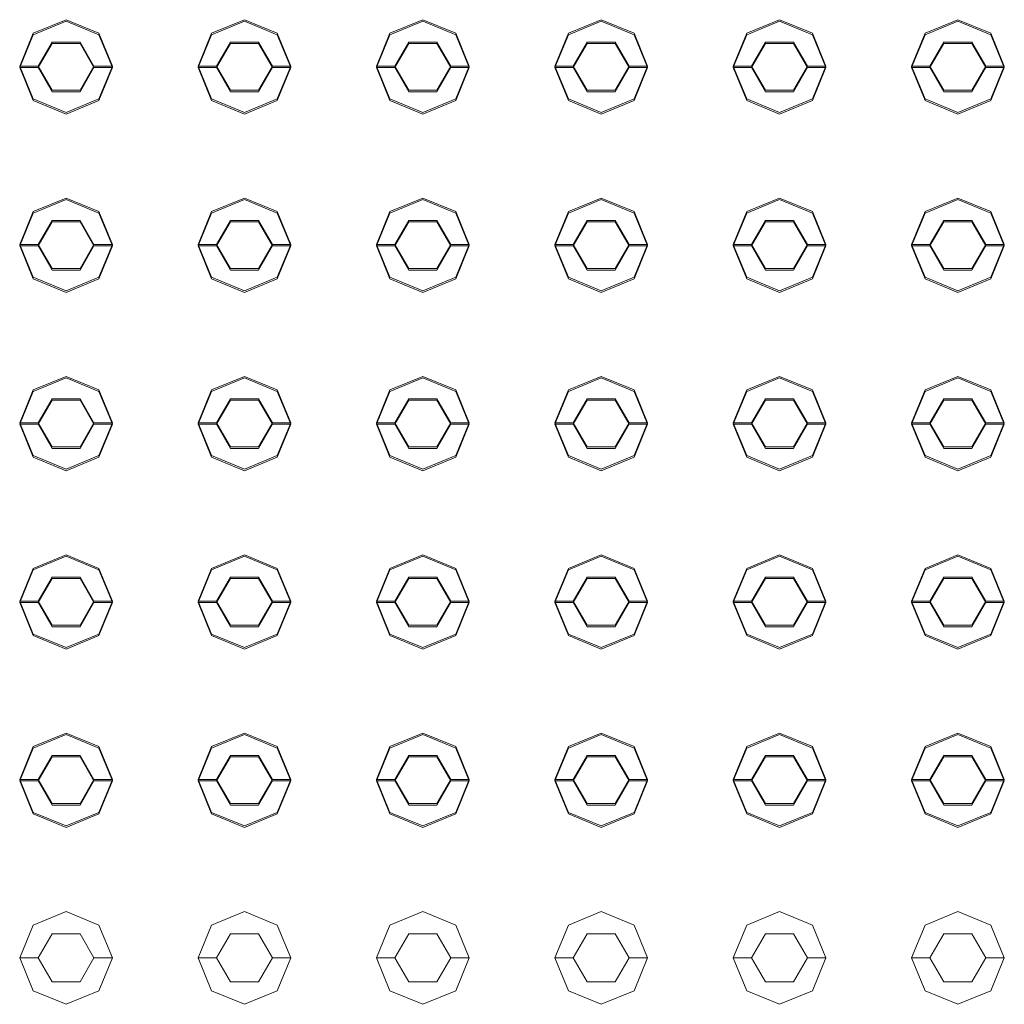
# Model space of a CAD drawing. Header units: millimetres. Extents: x 321 to 585, y -277 to 9.
# Tile 738 of 1056: x 354.657 to 355.187, y -32.109 to -31.579. Entities that reach past the tile are written whole.
import ezdxf

# ---------------------------------------------------------------- set-up
doc = ezdxf.new("R2010")
doc.units = ezdxf.units.MM
doc.header["$MEASUREMENT"] = 0
doc.layers.add('IFC-Elemento construtivo genérico-Contorno', color=253, linetype='Continuous', lineweight=5)

msp = doc.modelspace()

# ---------------------------------------------------------------- linework, layer by layer
at = {"layer": 'IFC-Elemento construtivo genérico-Contorno', "lineweight": 5}
for p, q in [((354.66393, -31.58679), (354.68161, -31.57947)), ((354.66393, -31.58756), (354.68161, -31.58024)), ((354.68161, -31.57947), (354.69929, -31.58679)), ((354.68161, -31.58024), (354.69929, -31.58756)), ((354.75994, -31.58679), (354.77761, -31.57947)), ((354.75994, -31.58756), (354.77761, -31.58024)), ((354.77761, -31.57947), (354.79529, -31.58679)), ((354.77761, -31.58024), (354.79529, -31.58756)), ((354.85593, -31.58679), (354.87361, -31.57947)), ((354.85593, -31.58756), (354.87361, -31.58024)), ((354.87361, -31.57947), (354.89129, -31.58679)), ((354.87361, -31.58024), (354.89129, -31.58756)), ((354.95194, -31.58679), (354.96961, -31.57947)), ((354.95194, -31.58756), (354.96961, -31.58024)), ((354.96961, -31.57947), (354.98729, -31.58679)), ((354.96961, -31.58024), (354.98729, -31.58756)), ((355.04794, -31.58679), (355.06561, -31.57947)), ((355.04794, -31.58756), (355.06561, -31.58024)), ((355.06561, -31.57947), (355.08329, -31.58679)), ((355.06561, -31.58024), (355.08329, -31.58756)), ((355.14393, -31.58679), (355.16161, -31.57947)), ((355.14393, -31.58756), (355.16161, -31.58024)), ((355.16161, -31.57947), (355.17929, -31.58679)), ((355.16161, -31.58024), (355.17929, -31.58756)), ((354.65661, -31.60447), (354.66393, -31.58679)), ((354.65661, -31.60524), (354.66393, -31.58756)), ((354.69929, -31.58679), (354.70661, -31.60447)), ((354.69929, -31.58756), (354.70661, -31.60524)), ((354.75261, -31.60447), (354.75994, -31.58679)), ((354.75261, -31.60524), (354.75994, -31.58756)), ((354.79529, -31.58679), (354.80261, -31.60447)), ((354.79529, -31.58756), (354.80261, -31.60524)), ((354.84861, -31.60447), (354.85593, -31.58679)), ((354.84861, -31.60524), (354.85593, -31.58756)), ((354.89129, -31.58679), (354.89861, -31.60447)), ((354.89129, -31.58756), (354.89861, -31.60524)), ((354.94461, -31.60447), (354.95194, -31.58679)), ((354.94461, -31.60524), (354.95194, -31.58756)), ((354.98729, -31.58679), (354.99461, -31.60447)), ((354.98729, -31.58756), (354.99461, -31.60524)), ((355.04061, -31.60447), (355.04794, -31.58679)), ((355.04061, -31.60524), (355.04794, -31.58756)), ((355.08329, -31.58679), (355.09061, -31.60447)), ((355.08329, -31.58756), (355.09061, -31.60524)), ((355.13661, -31.60447), (355.14393, -31.58679)), ((355.13661, -31.60524), (355.14393, -31.58756)), ((355.17929, -31.58679), (355.18661, -31.60447)), ((355.17929, -31.58756), (355.18661, -31.60524)), ((354.66661, -31.60447), (354.67411, -31.59148)), ((354.66661, -31.60524), (354.67411, -31.59225)), ((354.67411, -31.59148), (354.68911, -31.59148)), ((354.67411, -31.59225), (354.68911, -31.59225)), ((354.68911, -31.59148), (354.69661, -31.60447)), ((354.68911, -31.59225), (354.69661, -31.60524)), ((354.76261, -31.60447), (354.77011, -31.59148)), ((354.76261, -31.60524), (354.77011, -31.59225)), ((354.77011, -31.59148), (354.78511, -31.59148)), ((354.77011, -31.59225), (354.78511, -31.59225)), ((354.78511, -31.59148), (354.79261, -31.60447)), ((354.78511, -31.59225), (354.79261, -31.60524)), ((354.85861, -31.60447), (354.86611, -31.59148)), ((354.85861, -31.60524), (354.86611, -31.59225)), ((354.86611, -31.59148), (354.88111, -31.59148)), ((354.86611, -31.59225), (354.88111, -31.59225)), ((354.88111, -31.59148), (354.88861, -31.60447)), ((354.88111, -31.59225), (354.88861, -31.60524)), ((354.95461, -31.60447), (354.96211, -31.59148)), ((354.95461, -31.60524), (354.96211, -31.59225)), ((354.96211, -31.59148), (354.97711, -31.59148)), ((354.96211, -31.59225), (354.97711, -31.59225)), ((354.97711, -31.59148), (354.98461, -31.60447)), ((354.97711, -31.59225), (354.98461, -31.60524)), ((355.05061, -31.60447), (355.05811, -31.59148)), ((355.05061, -31.60524), (355.05811, -31.59225)), ((355.05811, -31.59148), (355.07311, -31.59148)), ((355.05811, -31.59225), (355.07311, -31.59225)), ((355.07311, -31.59148), (355.08061, -31.60447)), ((355.07311, -31.59225), (355.08061, -31.60524)), ((355.14661, -31.60447), (355.15411, -31.59148)), ((355.14661, -31.60524), (355.15411, -31.59225)), ((355.15411, -31.59148), (355.16911, -31.59148)), ((355.15411, -31.59225), (355.16911, -31.59225)), ((355.16911, -31.59148), (355.17661, -31.60447)), ((355.16911, -31.59225), (355.17661, -31.60524)), ((354.65661, -31.60447), (354.66661, -31.60447)), ((354.65661, -31.60447), (354.66393, -31.62214)), ((354.65661, -31.60524), (354.66661, -31.60524)), ((354.65661, -31.60524), (354.66393, -31.62292)), ((354.66661, -31.60447), (354.67411, -31.61745)), ((354.66661, -31.60524), (354.67411, -31.61823)), ((354.68911, -31.61745), (354.69661, -31.60447)), ((354.68911, -31.61823), (354.69661, -31.60524)), ((354.69661, -31.60447), (354.70661, -31.60447)), ((354.69661, -31.60524), (354.70661, -31.60524)), ((354.69929, -31.62214), (354.70661, -31.60447)), ((354.69929, -31.62292), (354.70661, -31.60524)), ((354.75261, -31.60447), (354.76261, -31.60447)), ((354.75261, -31.60447), (354.75994, -31.62214)), ((354.75261, -31.60524), (354.76261, -31.60524)), ((354.75261, -31.60524), (354.75994, -31.62292)), ((354.76261, -31.60447), (354.77011, -31.61745)), ((354.76261, -31.60524), (354.77011, -31.61823)), ((354.78511, -31.61745), (354.79261, -31.60447)), ((354.78511, -31.61823), (354.79261, -31.60524)), ((354.79261, -31.60447), (354.80261, -31.60447)), ((354.79261, -31.60524), (354.80261, -31.60524)), ((354.79529, -31.62214), (354.80261, -31.60447)), ((354.79529, -31.62292), (354.80261, -31.60524)), ((354.84861, -31.60447), (354.85861, -31.60447)), ((354.84861, -31.60447), (354.85593, -31.62214)), ((354.84861, -31.60524), (354.85861, -31.60524)), ((354.84861, -31.60524), (354.85593, -31.62292)), ((354.85861, -31.60447), (354.86611, -31.61745)), ((354.85861, -31.60524), (354.86611, -31.61823)), ((354.88111, -31.61745), (354.88861, -31.60447)), ((354.88111, -31.61823), (354.88861, -31.60524)), ((354.88861, -31.60447), (354.89861, -31.60447)), ((354.88861, -31.60524), (354.89861, -31.60524)), ((354.89129, -31.62214), (354.89861, -31.60447)), ((354.89129, -31.62292), (354.89861, -31.60524)), ((354.94461, -31.60447), (354.95461, -31.60447)), ((354.94461, -31.60447), (354.95194, -31.62214)), ((354.94461, -31.60524), (354.95461, -31.60524)), ((354.94461, -31.60524), (354.95194, -31.62292)), ((354.95461, -31.60447), (354.96211, -31.61745)), ((354.95461, -31.60524), (354.96211, -31.61823)), ((354.97711, -31.61745), (354.98461, -31.60447)), ((354.97711, -31.61823), (354.98461, -31.60524)), ((354.98461, -31.60447), (354.99461, -31.60447)), ((354.98461, -31.60524), (354.99461, -31.60524)), ((354.98729, -31.62214), (354.99461, -31.60447)), ((354.98729, -31.62292), (354.99461, -31.60524)), ((355.04061, -31.60447), (355.05061, -31.60447)), ((355.04061, -31.60447), (355.04794, -31.62214)), ((355.04061, -31.60524), (355.05061, -31.60524)), ((355.04061, -31.60524), (355.04794, -31.62292)), ((355.05061, -31.60447), (355.05811, -31.61745)), ((355.05061, -31.60524), (355.05811, -31.61823)), ((355.07311, -31.61745), (355.08061, -31.60447)), ((355.07311, -31.61823), (355.08061, -31.60524)), ((355.08061, -31.60447), (355.09061, -31.60447)), ((355.08061, -31.60524), (355.09061, -31.60524)), ((355.08329, -31.62214), (355.09061, -31.60447)), ((355.08329, -31.62292), (355.09061, -31.60524)), ((355.13661, -31.60447), (355.14661, -31.60447)), ((355.13661, -31.60447), (355.14393, -31.62214)), ((355.13661, -31.60524), (355.14661, -31.60524)), ((355.13661, -31.60524), (355.14393, -31.62292)), ((355.14661, -31.60447), (355.15411, -31.61745)), ((355.14661, -31.60524), (355.15411, -31.61823)), ((355.16911, -31.61745), (355.17661, -31.60447)), ((355.16911, -31.61823), (355.17661, -31.60524)), ((355.17661, -31.60447), (355.18661, -31.60447)), ((355.17661, -31.60524), (355.18661, -31.60524)), ((355.17929, -31.62214), (355.18661, -31.60447)), ((355.17929, -31.62292), (355.18661, -31.60524)), ((354.67411, -31.61745), (354.68911, -31.61745)), ((354.67411, -31.61823), (354.68911, -31.61823)), ((354.77011, -31.61745), (354.78511, -31.61745)), ((354.77011, -31.61823), (354.78511, -31.61823)), ((354.86611, -31.61745), (354.88111, -31.61745)), ((354.86611, -31.61823), (354.88111, -31.61823)), ((354.96211, -31.61745), (354.97711, -31.61745)), ((354.96211, -31.61823), (354.97711, -31.61823)), ((355.05811, -31.61745), (355.07311, -31.61745)), ((355.05811, -31.61823), (355.07311, -31.61823)), ((355.15411, -31.61745), (355.16911, -31.61745)), ((355.15411, -31.61823), (355.16911, -31.61823)), ((354.66393, -31.62214), (354.68161, -31.62947)), ((354.66393, -31.62292), (354.68161, -31.63024)), ((354.68161, -31.62947), (354.69929, -31.62214)), ((354.68161, -31.63024), (354.69929, -31.62292)), ((354.75994, -31.62214), (354.77761, -31.62947)), ((354.75994, -31.62292), (354.77761, -31.63024)), ((354.77761, -31.62947), (354.79529, -31.62214)), ((354.77761, -31.63024), (354.79529, -31.62292)), ((354.85593, -31.62214), (354.87361, -31.62947)), ((354.85593, -31.62292), (354.87361, -31.63024)), ((354.87361, -31.62947), (354.89129, -31.62214)), ((354.87361, -31.63024), (354.89129, -31.62292)), ((354.95194, -31.62214), (354.96961, -31.62947)), ((354.95194, -31.62292), (354.96961, -31.63024)), ((354.96961, -31.62947), (354.98729, -31.62214)), ((354.96961, -31.63024), (354.98729, -31.62292)), ((355.04794, -31.62214), (355.06561, -31.62947)), ((355.04794, -31.62292), (355.06561, -31.63024)), ((355.06561, -31.62947), (355.08329, -31.62214)), ((355.06561, -31.63024), (355.08329, -31.62292)), ((355.14393, -31.62214), (355.16161, -31.62947)), ((355.14393, -31.62292), (355.16161, -31.63024)), ((355.16161, -31.62947), (355.17929, -31.62214)), ((355.16161, -31.63024), (355.17929, -31.62292)), ((354.66393, -31.68279), (354.68161, -31.67546)), ((354.66393, -31.68357), (354.68161, -31.67624)), ((354.68161, -31.67546), (354.69929, -31.68279)), ((354.68161, -31.67624), (354.69929, -31.68357)), ((354.75994, -31.68279), (354.77761, -31.67546)), ((354.75994, -31.68357), (354.77761, -31.67624)), ((354.77761, -31.67546), (354.79529, -31.68279)), ((354.77761, -31.67624), (354.79529, -31.68357)), ((354.85593, -31.68279), (354.87361, -31.67546)), ((354.85593, -31.68357), (354.87361, -31.67624)), ((354.87361, -31.67546), (354.89129, -31.68279)), ((354.87361, -31.67624), (354.89129, -31.68357)), ((354.95194, -31.68279), (354.96961, -31.67546)), ((354.95194, -31.68357), (354.96961, -31.67624)), ((354.96961, -31.67546), (354.98729, -31.68279)), ((354.96961, -31.67624), (354.98729, -31.68357)), ((355.04794, -31.68279), (355.06561, -31.67546)), ((355.04794, -31.68357), (355.06561, -31.67624)), ((355.06561, -31.67546), (355.08329, -31.68279)), ((355.06561, -31.67624), (355.08329, -31.68357)), ((355.14393, -31.68279), (355.16161, -31.67546)), ((355.14393, -31.68357), (355.16161, -31.67624)), ((355.16161, -31.67546), (355.17929, -31.68279)), ((355.16161, -31.67624), (355.17929, -31.68357)), ((354.65661, -31.70046), (354.66393, -31.68279)), ((354.69929, -31.68279), (354.70661, -31.70046)), ((354.75261, -31.70046), (354.75994, -31.68279)), ((354.79529, -31.68279), (354.80261, -31.70046)), ((354.84861, -31.70046), (354.85593, -31.68279)), ((354.89129, -31.68279), (354.89861, -31.70046)), ((354.94461, -31.70046), (354.95194, -31.68279)), ((354.98729, -31.68279), (354.99461, -31.70046)), ((355.04061, -31.70046), (355.04794, -31.68279)), ((355.08329, -31.68279), (355.09061, -31.70046)), ((355.13661, -31.70046), (355.14393, -31.68279)), ((355.17929, -31.68279), (355.18661, -31.70046)), ((354.65661, -31.70124), (354.66393, -31.68357)), ((354.66661, -31.70046), (354.67411, -31.68747)), ((354.66661, -31.70124), (354.67411, -31.68825)), ((354.67411, -31.68747), (354.68911, -31.68747)), ((354.67411, -31.68825), (354.68911, -31.68825)), ((354.68911, -31.68747), (354.69661, -31.70046)), ((354.68911, -31.68825), (354.69661, -31.70124)), ((354.69929, -31.68357), (354.70661, -31.70124)), ((354.75261, -31.70124), (354.75994, -31.68357)), ((354.76261, -31.70046), (354.77011, -31.68747)), ((354.76261, -31.70124), (354.77011, -31.68825)), ((354.77011, -31.68747), (354.78511, -31.68747)), ((354.77011, -31.68825), (354.78511, -31.68825)), ((354.78511, -31.68747), (354.79261, -31.70046)), ((354.78511, -31.68825), (354.79261, -31.70124)), ((354.79529, -31.68357), (354.80261, -31.70124)), ((354.84861, -31.70124), (354.85593, -31.68357)), ((354.85861, -31.70046), (354.86611, -31.68747)), ((354.85861, -31.70124), (354.86611, -31.68825)), ((354.86611, -31.68747), (354.88111, -31.68747)), ((354.86611, -31.68825), (354.88111, -31.68825)), ((354.88111, -31.68747), (354.88861, -31.70046)), ((354.88111, -31.68825), (354.88861, -31.70124)), ((354.89129, -31.68357), (354.89861, -31.70124)), ((354.94461, -31.70124), (354.95194, -31.68357)), ((354.95461, -31.70046), (354.96211, -31.68747)), ((354.95461, -31.70124), (354.96211, -31.68825)), ((354.96211, -31.68747), (354.97711, -31.68747)), ((354.96211, -31.68825), (354.97711, -31.68825)), ((354.97711, -31.68747), (354.98461, -31.70046)), ((354.97711, -31.68825), (354.98461, -31.70124)), ((354.98729, -31.68357), (354.99461, -31.70124)), ((355.04061, -31.70124), (355.04794, -31.68357)), ((355.05061, -31.70046), (355.05811, -31.68747)), ((355.05061, -31.70124), (355.05811, -31.68825)), ((355.05811, -31.68747), (355.07311, -31.68747)), ((355.05811, -31.68825), (355.07311, -31.68825)), ((355.07311, -31.68747), (355.08061, -31.70046)), ((355.07311, -31.68825), (355.08061, -31.70124)), ((355.08329, -31.68357), (355.09061, -31.70124)), ((355.13661, -31.70124), (355.14393, -31.68357)), ((355.14661, -31.70046), (355.15411, -31.68747)), ((355.14661, -31.70124), (355.15411, -31.68825)), ((355.15411, -31.68747), (355.16911, -31.68747)), ((355.15411, -31.68825), (355.16911, -31.68825)), ((355.16911, -31.68747), (355.17661, -31.70046)), ((355.16911, -31.68825), (355.17661, -31.70124)), ((355.17929, -31.68357), (355.18661, -31.70124)), ((354.65661, -31.70046), (354.66661, -31.70046)), ((354.65661, -31.70046), (354.66393, -31.71814)), ((354.65661, -31.70124), (354.66661, -31.70124)), ((354.65661, -31.70124), (354.66393, -31.71892)), ((354.66661, -31.70046), (354.67411, -31.71345)), ((354.66661, -31.70124), (354.67411, -31.71423)), ((354.68911, -31.71345), (354.69661, -31.70046)), ((354.68911, -31.71423), (354.69661, -31.70124)), ((354.69661, -31.70046), (354.70661, -31.70046)), ((354.69661, -31.70124), (354.70661, -31.70124)), ((354.69929, -31.71814), (354.70661, -31.70046)), ((354.69929, -31.71892), (354.70661, -31.70124)), ((354.75261, -31.70046), (354.76261, -31.70046)), ((354.75261, -31.70046), (354.75994, -31.71814)), ((354.75261, -31.70124), (354.76261, -31.70124)), ((354.75261, -31.70124), (354.75994, -31.71892)), ((354.76261, -31.70046), (354.77011, -31.71345)), ((354.76261, -31.70124), (354.77011, -31.71423)), ((354.78511, -31.71345), (354.79261, -31.70046)), ((354.78511, -31.71423), (354.79261, -31.70124)), ((354.79261, -31.70046), (354.80261, -31.70046)), ((354.79261, -31.70124), (354.80261, -31.70124)), ((354.79529, -31.71814), (354.80261, -31.70046)), ((354.79529, -31.71892), (354.80261, -31.70124)), ((354.84861, -31.70046), (354.85861, -31.70046)), ((354.84861, -31.70046), (354.85593, -31.71814)), ((354.84861, -31.70124), (354.85861, -31.70124)), ((354.84861, -31.70124), (354.85593, -31.71892)), ((354.85861, -31.70046), (354.86611, -31.71345)), ((354.85861, -31.70124), (354.86611, -31.71423)), ((354.88111, -31.71345), (354.88861, -31.70046)), ((354.88111, -31.71423), (354.88861, -31.70124)), ((354.88861, -31.70046), (354.89861, -31.70046)), ((354.88861, -31.70124), (354.89861, -31.70124)), ((354.89129, -31.71814), (354.89861, -31.70046)), ((354.89129, -31.71892), (354.89861, -31.70124)), ((354.94461, -31.70046), (354.95461, -31.70046)), ((354.94461, -31.70046), (354.95194, -31.71814)), ((354.94461, -31.70124), (354.95461, -31.70124)), ((354.94461, -31.70124), (354.95194, -31.71892)), ((354.95461, -31.70046), (354.96211, -31.71345)), ((354.95461, -31.70124), (354.96211, -31.71423)), ((354.97711, -31.71345), (354.98461, -31.70046)), ((354.97711, -31.71423), (354.98461, -31.70124)), ((354.98461, -31.70046), (354.99461, -31.70046)), ((354.98461, -31.70124), (354.99461, -31.70124)), ((354.98729, -31.71814), (354.99461, -31.70046)), ((354.98729, -31.71892), (354.99461, -31.70124)), ((355.04061, -31.70046), (355.05061, -31.70046)), ((355.04061, -31.70046), (355.04794, -31.71814)), ((355.04061, -31.70124), (355.05061, -31.70124)), ((355.04061, -31.70124), (355.04794, -31.71892)), ((355.05061, -31.70046), (355.05811, -31.71345)), ((355.05061, -31.70124), (355.05811, -31.71423)), ((355.07311, -31.71345), (355.08061, -31.70046)), ((355.07311, -31.71423), (355.08061, -31.70124)), ((355.08061, -31.70046), (355.09061, -31.70046)), ((355.08061, -31.70124), (355.09061, -31.70124)), ((355.08329, -31.71814), (355.09061, -31.70046)), ((355.08329, -31.71892), (355.09061, -31.70124)), ((355.13661, -31.70046), (355.14661, -31.70046)), ((355.13661, -31.70046), (355.14393, -31.71814)), ((355.13661, -31.70124), (355.14661, -31.70124)), ((355.13661, -31.70124), (355.14393, -31.71892)), ((355.14661, -31.70046), (355.15411, -31.71345)), ((355.14661, -31.70124), (355.15411, -31.71423)), ((355.16911, -31.71345), (355.17661, -31.70046)), ((355.16911, -31.71423), (355.17661, -31.70124)), ((355.17661, -31.70046), (355.18661, -31.70046)), ((355.17661, -31.70124), (355.18661, -31.70124)), ((355.17929, -31.71814), (355.18661, -31.70046)), ((355.17929, -31.71892), (355.18661, -31.70124)), ((354.67411, -31.71345), (354.68911, -31.71345)), ((354.67411, -31.71423), (354.68911, -31.71423)), ((354.77011, -31.71345), (354.78511, -31.71345)), ((354.77011, -31.71423), (354.78511, -31.71423)), ((354.86611, -31.71345), (354.88111, -31.71345)), ((354.86611, -31.71423), (354.88111, -31.71423)), ((354.96211, -31.71345), (354.97711, -31.71345)), ((354.96211, -31.71423), (354.97711, -31.71423)), ((355.05811, -31.71345), (355.07311, -31.71345)), ((355.05811, -31.71423), (355.07311, -31.71423)), ((355.15411, -31.71345), (355.16911, -31.71345)), ((355.15411, -31.71423), (355.16911, -31.71423)), ((354.66393, -31.71814), (354.68161, -31.72546)), ((354.66393, -31.71892), (354.68161, -31.72624)), ((354.68161, -31.72546), (354.69929, -31.71814)), ((354.68161, -31.72624), (354.69929, -31.71892)), ((354.75994, -31.71814), (354.77761, -31.72546)), ((354.75994, -31.71892), (354.77761, -31.72624)), ((354.77761, -31.72546), (354.79529, -31.71814)), ((354.77761, -31.72624), (354.79529, -31.71892)), ((354.85593, -31.71814), (354.87361, -31.72546)), ((354.85593, -31.71892), (354.87361, -31.72624)), ((354.87361, -31.72546), (354.89129, -31.71814)), ((354.87361, -31.72624), (354.89129, -31.71892)), ((354.95194, -31.71814), (354.96961, -31.72546)), ((354.95194, -31.71892), (354.96961, -31.72624)), ((354.96961, -31.72546), (354.98729, -31.71814)), ((354.96961, -31.72624), (354.98729, -31.71892)), ((355.04794, -31.71814), (355.06561, -31.72546)), ((355.04794, -31.71892), (355.06561, -31.72624)), ((355.06561, -31.72546), (355.08329, -31.71814)), ((355.06561, -31.72624), (355.08329, -31.71892)), ((355.14393, -31.71814), (355.16161, -31.72546)), ((355.14393, -31.71892), (355.16161, -31.72624)), ((355.16161, -31.72546), (355.17929, -31.71814)), ((355.16161, -31.72624), (355.17929, -31.71892)), ((354.66393, -31.77878), (354.68161, -31.77147)), ((354.66393, -31.77956), (354.68161, -31.77224)), ((354.68161, -31.77147), (354.69929, -31.77878)), ((354.68161, -31.77224), (354.69929, -31.77956)), ((354.75994, -31.77878), (354.77761, -31.77147)), ((354.75994, -31.77956), (354.77761, -31.77224)), ((354.77761, -31.77147), (354.79529, -31.77878)), ((354.77761, -31.77224), (354.79529, -31.77956)), ((354.85593, -31.77878), (354.87361, -31.77147)), ((354.85593, -31.77956), (354.87361, -31.77224)), ((354.87361, -31.77147), (354.89129, -31.77878)), ((354.87361, -31.77224), (354.89129, -31.77956)), ((354.95194, -31.77878), (354.96961, -31.77147)), ((354.95194, -31.77956), (354.96961, -31.77224)), ((354.96961, -31.77147), (354.98729, -31.77878)), ((354.96961, -31.77224), (354.98729, -31.77956)), ((355.04794, -31.77878), (355.06561, -31.77147)), ((355.04794, -31.77956), (355.06561, -31.77224)), ((355.06561, -31.77147), (355.08329, -31.77878)), ((355.06561, -31.77224), (355.08329, -31.77956)), ((355.14393, -31.77878), (355.16161, -31.77147)), ((355.14393, -31.77956), (355.16161, -31.77224)), ((355.16161, -31.77147), (355.17929, -31.77878)), ((355.16161, -31.77224), (355.17929, -31.77956)), ((354.65661, -31.79647), (354.66393, -31.77878)), ((354.69929, -31.77878), (354.70661, -31.79647)), ((354.75261, -31.79647), (354.75994, -31.77878)), ((354.79529, -31.77878), (354.80261, -31.79647)), ((354.84861, -31.79647), (354.85593, -31.77878)), ((354.89129, -31.77878), (354.89861, -31.79647)), ((354.94461, -31.79647), (354.95194, -31.77878)), ((354.98729, -31.77878), (354.99461, -31.79647)), ((355.04061, -31.79647), (355.04794, -31.77878)), ((355.08329, -31.77878), (355.09061, -31.79647)), ((355.13661, -31.79647), (355.14393, -31.77878)), ((355.17929, -31.77878), (355.18661, -31.79647)), ((354.65661, -31.79724), (354.66393, -31.77956)), ((354.66661, -31.79647), (354.67411, -31.78347)), ((354.67411, -31.78347), (354.68911, -31.78347)), ((354.68911, -31.78347), (354.69661, -31.79647)), ((354.69929, -31.77956), (354.70661, -31.79724)), ((354.75261, -31.79724), (354.75994, -31.77956)), ((354.76261, -31.79647), (354.77011, -31.78347)), ((354.77011, -31.78347), (354.78511, -31.78347)), ((354.78511, -31.78347), (354.79261, -31.79647)), ((354.79529, -31.77956), (354.80261, -31.79724)), ((354.84861, -31.79724), (354.85593, -31.77956)), ((354.85861, -31.79647), (354.86611, -31.78347)), ((354.86611, -31.78347), (354.88111, -31.78347)), ((354.88111, -31.78347), (354.88861, -31.79647)), ((354.89129, -31.77956), (354.89861, -31.79724)), ((354.94461, -31.79724), (354.95194, -31.77956)), ((354.95461, -31.79647), (354.96211, -31.78347)), ((354.96211, -31.78347), (354.97711, -31.78347)), ((354.97711, -31.78347), (354.98461, -31.79647)), ((354.98729, -31.77956), (354.99461, -31.79724)), ((355.04061, -31.79724), (355.04794, -31.77956)), ((355.05061, -31.79647), (355.05811, -31.78347)), ((355.05811, -31.78347), (355.07311, -31.78347)), ((355.07311, -31.78347), (355.08061, -31.79647)), ((355.08329, -31.77956), (355.09061, -31.79724)), ((355.13661, -31.79724), (355.14393, -31.77956)), ((355.14661, -31.79647), (355.15411, -31.78347)), ((355.15411, -31.78347), (355.16911, -31.78347)), ((355.16911, -31.78347), (355.17661, -31.79647)), ((355.17929, -31.77956), (355.18661, -31.79724)), ((354.66661, -31.79724), (354.67411, -31.78425)), ((354.67411, -31.78425), (354.68911, -31.78425)), ((354.68911, -31.78425), (354.69661, -31.79724)), ((354.76261, -31.79724), (354.77011, -31.78425)), ((354.77011, -31.78425), (354.78511, -31.78425)), ((354.78511, -31.78425), (354.79261, -31.79724)), ((354.85861, -31.79724), (354.86611, -31.78425)), ((354.86611, -31.78425), (354.88111, -31.78425)), ((354.88111, -31.78425), (354.88861, -31.79724)), ((354.95461, -31.79724), (354.96211, -31.78425)), ((354.96211, -31.78425), (354.97711, -31.78425)), ((354.97711, -31.78425), (354.98461, -31.79724)), ((355.05061, -31.79724), (355.05811, -31.78425)), ((355.05811, -31.78425), (355.07311, -31.78425)), ((355.07311, -31.78425), (355.08061, -31.79724)), ((355.14661, -31.79724), (355.15411, -31.78425)), ((355.15411, -31.78425), (355.16911, -31.78425)), ((355.16911, -31.78425), (355.17661, -31.79724)), ((354.65661, -31.79647), (354.66661, -31.79647)), ((354.65661, -31.79647), (354.66393, -31.81414)), ((354.65661, -31.79724), (354.66661, -31.79724)), ((354.65661, -31.79724), (354.66393, -31.81491)), ((354.66661, -31.79647), (354.67411, -31.80946)), ((354.66661, -31.79724), (354.67411, -31.81023)), ((354.68911, -31.80946), (354.69661, -31.79647)), ((354.68911, -31.81023), (354.69661, -31.79724)), ((354.69661, -31.79647), (354.70661, -31.79647)), ((354.69661, -31.79724), (354.70661, -31.79724)), ((354.69929, -31.81414), (354.70661, -31.79647)), ((354.69929, -31.81491), (354.70661, -31.79724)), ((354.75261, -31.79647), (354.76261, -31.79647)), ((354.75261, -31.79647), (354.75994, -31.81414)), ((354.75261, -31.79724), (354.76261, -31.79724)), ((354.75261, -31.79724), (354.75994, -31.81491)), ((354.76261, -31.79647), (354.77011, -31.80946)), ((354.76261, -31.79724), (354.77011, -31.81023)), ((354.78511, -31.80946), (354.79261, -31.79647)), ((354.78511, -31.81023), (354.79261, -31.79724)), ((354.79261, -31.79647), (354.80261, -31.79647)), ((354.79261, -31.79724), (354.80261, -31.79724)), ((354.79529, -31.81414), (354.80261, -31.79647)), ((354.79529, -31.81491), (354.80261, -31.79724)), ((354.84861, -31.79647), (354.85861, -31.79647)), ((354.84861, -31.79647), (354.85593, -31.81414)), ((354.84861, -31.79724), (354.85861, -31.79724)), ((354.84861, -31.79724), (354.85593, -31.81491)), ((354.85861, -31.79647), (354.86611, -31.80946)), ((354.85861, -31.79724), (354.86611, -31.81023)), ((354.88111, -31.80946), (354.88861, -31.79647)), ((354.88111, -31.81023), (354.88861, -31.79724)), ((354.88861, -31.79647), (354.89861, -31.79647)), ((354.88861, -31.79724), (354.89861, -31.79724)), ((354.89129, -31.81414), (354.89861, -31.79647)), ((354.89129, -31.81491), (354.89861, -31.79724)), ((354.94461, -31.79647), (354.95461, -31.79647)), ((354.94461, -31.79647), (354.95194, -31.81414)), ((354.94461, -31.79724), (354.95461, -31.79724)), ((354.94461, -31.79724), (354.95194, -31.81491)), ((354.95461, -31.79647), (354.96211, -31.80946)), ((354.95461, -31.79724), (354.96211, -31.81023)), ((354.97711, -31.80946), (354.98461, -31.79647)), ((354.97711, -31.81023), (354.98461, -31.79724)), ((354.98461, -31.79647), (354.99461, -31.79647)), ((354.98461, -31.79724), (354.99461, -31.79724)), ((354.98729, -31.81414), (354.99461, -31.79647)), ((354.98729, -31.81491), (354.99461, -31.79724)), ((355.04061, -31.79647), (355.05061, -31.79647)), ((355.04061, -31.79647), (355.04794, -31.81414)), ((355.04061, -31.79724), (355.05061, -31.79724)), ((355.04061, -31.79724), (355.04794, -31.81491)), ((355.05061, -31.79647), (355.05811, -31.80946)), ((355.05061, -31.79724), (355.05811, -31.81023)), ((355.07311, -31.80946), (355.08061, -31.79647)), ((355.07311, -31.81023), (355.08061, -31.79724)), ((355.08061, -31.79647), (355.09061, -31.79647)), ((355.08061, -31.79724), (355.09061, -31.79724)), ((355.08329, -31.81414), (355.09061, -31.79647)), ((355.08329, -31.81491), (355.09061, -31.79724)), ((355.13661, -31.79647), (355.14661, -31.79647)), ((355.13661, -31.79647), (355.14393, -31.81414)), ((355.13661, -31.79724), (355.14661, -31.79724)), ((355.13661, -31.79724), (355.14393, -31.81491)), ((355.14661, -31.79647), (355.15411, -31.80946)), ((355.14661, -31.79724), (355.15411, -31.81023)), ((355.16911, -31.80946), (355.17661, -31.79647)), ((355.16911, -31.81023), (355.17661, -31.79724)), ((355.17661, -31.79647), (355.18661, -31.79647)), ((355.17661, -31.79724), (355.18661, -31.79724)), ((355.17929, -31.81414), (355.18661, -31.79647)), ((355.17929, -31.81491), (355.18661, -31.79724)), ((354.67411, -31.80946), (354.68911, -31.80946)), ((354.67411, -31.81023), (354.68911, -31.81023)), ((354.77011, -31.80946), (354.78511, -31.80946)), ((354.77011, -31.81023), (354.78511, -31.81023)), ((354.86611, -31.80946), (354.88111, -31.80946)), ((354.86611, -31.81023), (354.88111, -31.81023)), ((354.96211, -31.80946), (354.97711, -31.80946)), ((354.96211, -31.81023), (354.97711, -31.81023)), ((355.05811, -31.80946), (355.07311, -31.80946)), ((355.05811, -31.81023), (355.07311, -31.81023)), ((355.15411, -31.80946), (355.16911, -31.80946)), ((355.15411, -31.81023), (355.16911, -31.81023)), ((354.66393, -31.81414), (354.68161, -31.82147)), ((354.66393, -31.81491), (354.68161, -31.82224)), ((354.68161, -31.82147), (354.69929, -31.81414)), ((354.68161, -31.82224), (354.69929, -31.81491)), ((354.75994, -31.81414), (354.77761, -31.82147)), ((354.75994, -31.81491), (354.77761, -31.82224)), ((354.77761, -31.82147), (354.79529, -31.81414)), ((354.77761, -31.82224), (354.79529, -31.81491)), ((354.85593, -31.81414), (354.87361, -31.82147)), ((354.85593, -31.81491), (354.87361, -31.82224)), ((354.87361, -31.82147), (354.89129, -31.81414)), ((354.87361, -31.82224), (354.89129, -31.81491)), ((354.95194, -31.81414), (354.96961, -31.82147)), ((354.95194, -31.81491), (354.96961, -31.82224)), ((354.96961, -31.82147), (354.98729, -31.81414)), ((354.96961, -31.82224), (354.98729, -31.81491)), ((355.04794, -31.81414), (355.06561, -31.82147)), ((355.04794, -31.81491), (355.06561, -31.82224)), ((355.06561, -31.82147), (355.08329, -31.81414)), ((355.06561, -31.82224), (355.08329, -31.81491)), ((355.14393, -31.81414), (355.16161, -31.82147)), ((355.14393, -31.81491), (355.16161, -31.82224)), ((355.16161, -31.82147), (355.17929, -31.81414)), ((355.16161, -31.82224), (355.17929, -31.81491)), ((354.66393, -31.87479), (354.68161, -31.86746)), ((354.66393, -31.87556), (354.68161, -31.86824)), ((354.68161, -31.86746), (354.69929, -31.87479)), ((354.68161, -31.86824), (354.69929, -31.87556)), ((354.75994, -31.87479), (354.77761, -31.86746)), ((354.75994, -31.87556), (354.77761, -31.86824)), ((354.77761, -31.86746), (354.79529, -31.87479)), ((354.77761, -31.86824), (354.79529, -31.87556)), ((354.85593, -31.87479), (354.87361, -31.86746)), ((354.85593, -31.87556), (354.87361, -31.86824)), ((354.87361, -31.86746), (354.89129, -31.87479)), ((354.87361, -31.86824), (354.89129, -31.87556)), ((354.95194, -31.87479), (354.96961, -31.86746)), ((354.95194, -31.87556), (354.96961, -31.86824)), ((354.96961, -31.86746), (354.98729, -31.87479)), ((354.96961, -31.86824), (354.98729, -31.87556)), ((355.04794, -31.87479), (355.06561, -31.86746)), ((355.04794, -31.87556), (355.06561, -31.86824)), ((355.06561, -31.86746), (355.08329, -31.87479)), ((355.06561, -31.86824), (355.08329, -31.87556)), ((355.14393, -31.87479), (355.16161, -31.86746)), ((355.14393, -31.87556), (355.16161, -31.86824)), ((355.16161, -31.86746), (355.17929, -31.87479)), ((355.16161, -31.86824), (355.17929, -31.87556)), ((354.65661, -31.89246), (354.66393, -31.87479)), ((354.65661, -31.89324), (354.66393, -31.87556)), ((354.66661, -31.89246), (354.67411, -31.87947)), ((354.67411, -31.87947), (354.68911, -31.87947)), ((354.68911, -31.87947), (354.69661, -31.89246)), ((354.69929, -31.87479), (354.70661, -31.89246)), ((354.69929, -31.87556), (354.70661, -31.89324)), ((354.75261, -31.89246), (354.75994, -31.87479)), ((354.75261, -31.89324), (354.75994, -31.87556)), ((354.76261, -31.89246), (354.77011, -31.87947)), ((354.77011, -31.87947), (354.78511, -31.87947)), ((354.78511, -31.87947), (354.79261, -31.89246)), ((354.79529, -31.87479), (354.80261, -31.89246)), ((354.79529, -31.87556), (354.80261, -31.89324)), ((354.84861, -31.89246), (354.85593, -31.87479)), ((354.84861, -31.89324), (354.85593, -31.87556)), ((354.85861, -31.89246), (354.86611, -31.87947)), ((354.86611, -31.87947), (354.88111, -31.87947)), ((354.88111, -31.87947), (354.88861, -31.89246)), ((354.89129, -31.87479), (354.89861, -31.89246)), ((354.89129, -31.87556), (354.89861, -31.89324)), ((354.94461, -31.89246), (354.95194, -31.87479)), ((354.94461, -31.89324), (354.95194, -31.87556)), ((354.95461, -31.89246), (354.96211, -31.87947)), ((354.96211, -31.87947), (354.97711, -31.87947)), ((354.97711, -31.87947), (354.98461, -31.89246)), ((354.98729, -31.87479), (354.99461, -31.89246)), ((354.98729, -31.87556), (354.99461, -31.89324)), ((355.04061, -31.89246), (355.04794, -31.87479)), ((355.04061, -31.89324), (355.04794, -31.87556)), ((355.05061, -31.89246), (355.05811, -31.87947)), ((355.05811, -31.87947), (355.07311, -31.87947)), ((355.07311, -31.87947), (355.08061, -31.89246)), ((355.08329, -31.87479), (355.09061, -31.89246)), ((355.08329, -31.87556), (355.09061, -31.89324)), ((355.13661, -31.89246), (355.14393, -31.87479)), ((355.13661, -31.89324), (355.14393, -31.87556)), ((355.14661, -31.89246), (355.15411, -31.87947)), ((355.15411, -31.87947), (355.16911, -31.87947)), ((355.16911, -31.87947), (355.17661, -31.89246)), ((355.17929, -31.87479), (355.18661, -31.89246)), ((355.17929, -31.87556), (355.18661, -31.89324)), ((354.66661, -31.89324), (354.67411, -31.88025)), ((354.67411, -31.88025), (354.68911, -31.88025)), ((354.68911, -31.88025), (354.69661, -31.89324)), ((354.76261, -31.89324), (354.77011, -31.88025)), ((354.77011, -31.88025), (354.78511, -31.88025)), ((354.78511, -31.88025), (354.79261, -31.89324)), ((354.85861, -31.89324), (354.86611, -31.88025)), ((354.86611, -31.88025), (354.88111, -31.88025)), ((354.88111, -31.88025), (354.88861, -31.89324)), ((354.95461, -31.89324), (354.96211, -31.88025)), ((354.96211, -31.88025), (354.97711, -31.88025)), ((354.97711, -31.88025), (354.98461, -31.89324)), ((355.05061, -31.89324), (355.05811, -31.88025)), ((355.05811, -31.88025), (355.07311, -31.88025)), ((355.07311, -31.88025), (355.08061, -31.89324)), ((355.14661, -31.89324), (355.15411, -31.88025)), ((355.15411, -31.88025), (355.16911, -31.88025)), ((355.16911, -31.88025), (355.17661, -31.89324)), ((354.65661, -31.89246), (354.66661, -31.89246)), ((354.65661, -31.89246), (354.66393, -31.91014)), ((354.65661, -31.89324), (354.66661, -31.89324)), ((354.65661, -31.89324), (354.66393, -31.91092)), ((354.66661, -31.89246), (354.67411, -31.90545)), ((354.66661, -31.89324), (354.67411, -31.90623)), ((354.68911, -31.90545), (354.69661, -31.89246)), ((354.68911, -31.90623), (354.69661, -31.89324)), ((354.69661, -31.89246), (354.70661, -31.89246)), ((354.69661, -31.89324), (354.70661, -31.89324)), ((354.69929, -31.91014), (354.70661, -31.89246)), ((354.69929, -31.91092), (354.70661, -31.89324)), ((354.75261, -31.89246), (354.76261, -31.89246)), ((354.75261, -31.89246), (354.75994, -31.91014)), ((354.75261, -31.89324), (354.76261, -31.89324)), ((354.75261, -31.89324), (354.75994, -31.91092)), ((354.76261, -31.89246), (354.77011, -31.90545)), ((354.76261, -31.89324), (354.77011, -31.90623)), ((354.78511, -31.90545), (354.79261, -31.89246)), ((354.78511, -31.90623), (354.79261, -31.89324)), ((354.79261, -31.89246), (354.80261, -31.89246)), ((354.79261, -31.89324), (354.80261, -31.89324)), ((354.79529, -31.91014), (354.80261, -31.89246)), ((354.79529, -31.91092), (354.80261, -31.89324)), ((354.84861, -31.89246), (354.85861, -31.89246)), ((354.84861, -31.89246), (354.85593, -31.91014)), ((354.84861, -31.89324), (354.85861, -31.89324)), ((354.84861, -31.89324), (354.85593, -31.91092)), ((354.85861, -31.89246), (354.86611, -31.90545)), ((354.85861, -31.89324), (354.86611, -31.90623)), ((354.88111, -31.90545), (354.88861, -31.89246)), ((354.88111, -31.90623), (354.88861, -31.89324)), ((354.88861, -31.89246), (354.89861, -31.89246)), ((354.88861, -31.89324), (354.89861, -31.89324)), ((354.89129, -31.91014), (354.89861, -31.89246)), ((354.89129, -31.91092), (354.89861, -31.89324)), ((354.94461, -31.89246), (354.95461, -31.89246)), ((354.94461, -31.89246), (354.95194, -31.91014)), ((354.94461, -31.89324), (354.95461, -31.89324)), ((354.94461, -31.89324), (354.95194, -31.91092)), ((354.95461, -31.89246), (354.96211, -31.90545)), ((354.95461, -31.89324), (354.96211, -31.90623)), ((354.97711, -31.90545), (354.98461, -31.89246)), ((354.97711, -31.90623), (354.98461, -31.89324)), ((354.98461, -31.89246), (354.99461, -31.89246)), ((354.98461, -31.89324), (354.99461, -31.89324)), ((354.98729, -31.91014), (354.99461, -31.89246)), ((354.98729, -31.91092), (354.99461, -31.89324)), ((355.04061, -31.89246), (355.05061, -31.89246)), ((355.04061, -31.89246), (355.04794, -31.91014)), ((355.04061, -31.89324), (355.05061, -31.89324)), ((355.04061, -31.89324), (355.04794, -31.91092)), ((355.05061, -31.89246), (355.05811, -31.90545)), ((355.05061, -31.89324), (355.05811, -31.90623)), ((355.07311, -31.90545), (355.08061, -31.89246)), ((355.07311, -31.90623), (355.08061, -31.89324)), ((355.08061, -31.89246), (355.09061, -31.89246)), ((355.08061, -31.89324), (355.09061, -31.89324)), ((355.08329, -31.91014), (355.09061, -31.89246)), ((355.08329, -31.91092), (355.09061, -31.89324)), ((355.13661, -31.89246), (355.14661, -31.89246)), ((355.13661, -31.89246), (355.14393, -31.91014)), ((355.13661, -31.89324), (355.14661, -31.89324)), ((355.13661, -31.89324), (355.14393, -31.91092)), ((355.14661, -31.89246), (355.15411, -31.90545)), ((355.14661, -31.89324), (355.15411, -31.90623)), ((355.16911, -31.90545), (355.17661, -31.89246)), ((355.16911, -31.90623), (355.17661, -31.89324)), ((355.17661, -31.89246), (355.18661, -31.89246)), ((355.17661, -31.89324), (355.18661, -31.89324)), ((355.17929, -31.91014), (355.18661, -31.89246)), ((355.17929, -31.91092), (355.18661, -31.89324)), ((354.67411, -31.90545), (354.68911, -31.90545)), ((354.77011, -31.90545), (354.78511, -31.90545)), ((354.86611, -31.90545), (354.88111, -31.90545)), ((354.96211, -31.90545), (354.97711, -31.90545)), ((355.05811, -31.90545), (355.07311, -31.90545)), ((355.15411, -31.90545), (355.16911, -31.90545)), ((354.66393, -31.91014), (354.68161, -31.91746)), ((354.66393, -31.91092), (354.68161, -31.91824)), ((354.67411, -31.90623), (354.68911, -31.90623)), ((354.68161, -31.91746), (354.69929, -31.91014)), ((354.68161, -31.91824), (354.69929, -31.91092)), ((354.75994, -31.91014), (354.77761, -31.91746)), ((354.75994, -31.91092), (354.77761, -31.91824)), ((354.77011, -31.90623), (354.78511, -31.90623)), ((354.77761, -31.91746), (354.79529, -31.91014)), ((354.77761, -31.91824), (354.79529, -31.91092)), ((354.85593, -31.91014), (354.87361, -31.91746)), ((354.85593, -31.91092), (354.87361, -31.91824)), ((354.86611, -31.90623), (354.88111, -31.90623)), ((354.87361, -31.91746), (354.89129, -31.91014)), ((354.87361, -31.91824), (354.89129, -31.91092)), ((354.95194, -31.91014), (354.96961, -31.91746)), ((354.95194, -31.91092), (354.96961, -31.91824)), ((354.96211, -31.90623), (354.97711, -31.90623)), ((354.96961, -31.91746), (354.98729, -31.91014)), ((354.96961, -31.91824), (354.98729, -31.91092)), ((355.04794, -31.91014), (355.06561, -31.91746)), ((355.04794, -31.91092), (355.06561, -31.91824)), ((355.05811, -31.90623), (355.07311, -31.90623)), ((355.06561, -31.91746), (355.08329, -31.91014)), ((355.06561, -31.91824), (355.08329, -31.91092)), ((355.14393, -31.91014), (355.16161, -31.91746)), ((355.14393, -31.91092), (355.16161, -31.91824)), ((355.15411, -31.90623), (355.16911, -31.90623)), ((355.16161, -31.91746), (355.17929, -31.91014)), ((355.16161, -31.91824), (355.17929, -31.91092)), ((354.66393, -31.97078), (354.68161, -31.96346)), ((354.66393, -31.97156), (354.68161, -31.96424)), ((354.68161, -31.96346), (354.69929, -31.97078)), ((354.68161, -31.96424), (354.69929, -31.97156)), ((354.75994, -31.97078), (354.77761, -31.96346)), ((354.75994, -31.97156), (354.77761, -31.96424)), ((354.77761, -31.96346), (354.79529, -31.97078)), ((354.77761, -31.96424), (354.79529, -31.97156)), ((354.85593, -31.97078), (354.87361, -31.96346)), ((354.85593, -31.97156), (354.87361, -31.96424)), ((354.87361, -31.96346), (354.89129, -31.97078)), ((354.87361, -31.96424), (354.89129, -31.97156)), ((354.95194, -31.97078), (354.96961, -31.96346)), ((354.95194, -31.97156), (354.96961, -31.96424)), ((354.96961, -31.96346), (354.98729, -31.97078)), ((354.96961, -31.96424), (354.98729, -31.97156)), ((355.04794, -31.97078), (355.06561, -31.96346)), ((355.04794, -31.97156), (355.06561, -31.96424)), ((355.06561, -31.96346), (355.08329, -31.97078)), ((355.06561, -31.96424), (355.08329, -31.97156)), ((355.14393, -31.97078), (355.16161, -31.96346)), ((355.14393, -31.97156), (355.16161, -31.96424)), ((355.16161, -31.96346), (355.17929, -31.97078)), ((355.16161, -31.96424), (355.17929, -31.97156)), ((354.65661, -31.98846), (354.66393, -31.97078)), ((354.65661, -31.98924), (354.66393, -31.97156)), ((354.69929, -31.97078), (354.70661, -31.98846)), ((354.69929, -31.97156), (354.70661, -31.98924)), ((354.75261, -31.98846), (354.75994, -31.97078)), ((354.75261, -31.98924), (354.75994, -31.97156)), ((354.79529, -31.97078), (354.80261, -31.98846)), ((354.79529, -31.97156), (354.80261, -31.98924)), ((354.84861, -31.98846), (354.85593, -31.97078)), ((354.84861, -31.98924), (354.85593, -31.97156)), ((354.89129, -31.97078), (354.89861, -31.98846)), ((354.89129, -31.97156), (354.89861, -31.98924)), ((354.94461, -31.98846), (354.95194, -31.97078)), ((354.94461, -31.98924), (354.95194, -31.97156)), ((354.98729, -31.97078), (354.99461, -31.98846)), ((354.98729, -31.97156), (354.99461, -31.98924)), ((355.04061, -31.98846), (355.04794, -31.97078)), ((355.04061, -31.98924), (355.04794, -31.97156)), ((355.08329, -31.97078), (355.09061, -31.98846)), ((355.08329, -31.97156), (355.09061, -31.98924)), ((355.13661, -31.98846), (355.14393, -31.97078)), ((355.13661, -31.98924), (355.14393, -31.97156)), ((355.17929, -31.97078), (355.18661, -31.98846)), ((355.17929, -31.97156), (355.18661, -31.98924)), ((354.66661, -31.98846), (354.67411, -31.97547)), ((354.66661, -31.98924), (354.67411, -31.97625)), ((354.67411, -31.97547), (354.68911, -31.97547)), ((354.67411, -31.97625), (354.68911, -31.97625)), ((354.68911, -31.97547), (354.69661, -31.98846)), ((354.68911, -31.97625), (354.69661, -31.98924)), ((354.76261, -31.98846), (354.77011, -31.97547)), ((354.76261, -31.98924), (354.77011, -31.97625)), ((354.77011, -31.97547), (354.78511, -31.97547)), ((354.77011, -31.97625), (354.78511, -31.97625)), ((354.78511, -31.97547), (354.79261, -31.98846)), ((354.78511, -31.97625), (354.79261, -31.98924)), ((354.85861, -31.98846), (354.86611, -31.97547)), ((354.85861, -31.98924), (354.86611, -31.97625)), ((354.86611, -31.97547), (354.88111, -31.97547)), ((354.86611, -31.97625), (354.88111, -31.97625)), ((354.88111, -31.97547), (354.88861, -31.98846)), ((354.88111, -31.97625), (354.88861, -31.98924)), ((354.95461, -31.98846), (354.96211, -31.97547)), ((354.95461, -31.98924), (354.96211, -31.97625)), ((354.96211, -31.97547), (354.97711, -31.97547)), ((354.96211, -31.97625), (354.97711, -31.97625)), ((354.97711, -31.97547), (354.98461, -31.98846)), ((354.97711, -31.97625), (354.98461, -31.98924)), ((355.05061, -31.98846), (355.05811, -31.97547)), ((355.05061, -31.98924), (355.05811, -31.97625)), ((355.05811, -31.97547), (355.07311, -31.97547)), ((355.05811, -31.97625), (355.07311, -31.97625)), ((355.07311, -31.97547), (355.08061, -31.98846)), ((355.07311, -31.97625), (355.08061, -31.98924)), ((355.14661, -31.98846), (355.15411, -31.97547)), ((355.14661, -31.98924), (355.15411, -31.97625)), ((355.15411, -31.97547), (355.16911, -31.97547)), ((355.15411, -31.97625), (355.16911, -31.97625)), ((355.16911, -31.97547), (355.17661, -31.98846)), ((355.16911, -31.97625), (355.17661, -31.98924)), ((354.65661, -31.98846), (354.66661, -31.98846)), ((354.65661, -31.98846), (354.66393, -32.00614)), ((354.65661, -31.98924), (354.66661, -31.98924)), ((354.65661, -31.98924), (354.66393, -32.00692)), ((354.66661, -31.98846), (354.67411, -32.00146)), ((354.66661, -31.98924), (354.67411, -32.00223)), ((354.68911, -32.00146), (354.69661, -31.98846)), ((354.68911, -32.00223), (354.69661, -31.98924)), ((354.69661, -31.98846), (354.70661, -31.98846)), ((354.69661, -31.98924), (354.70661, -31.98924)), ((354.69929, -32.00614), (354.70661, -31.98846)), ((354.69929, -32.00692), (354.70661, -31.98924)), ((354.75261, -31.98846), (354.76261, -31.98846)), ((354.75261, -31.98846), (354.75994, -32.00614)), ((354.75261, -31.98924), (354.76261, -31.98924)), ((354.75261, -31.98924), (354.75994, -32.00692)), ((354.76261, -31.98846), (354.77011, -32.00146)), ((354.76261, -31.98924), (354.77011, -32.00223)), ((354.78511, -32.00146), (354.79261, -31.98846)), ((354.78511, -32.00223), (354.79261, -31.98924)), ((354.79261, -31.98846), (354.80261, -31.98846)), ((354.79261, -31.98924), (354.80261, -31.98924)), ((354.79529, -32.00614), (354.80261, -31.98846)), ((354.79529, -32.00692), (354.80261, -31.98924)), ((354.84861, -31.98846), (354.85861, -31.98846)), ((354.84861, -31.98846), (354.85593, -32.00614)), ((354.84861, -31.98924), (354.85861, -31.98924)), ((354.84861, -31.98924), (354.85593, -32.00692)), ((354.85861, -31.98846), (354.86611, -32.00146)), ((354.85861, -31.98924), (354.86611, -32.00223)), ((354.88111, -32.00146), (354.88861, -31.98846)), ((354.88111, -32.00223), (354.88861, -31.98924)), ((354.88861, -31.98846), (354.89861, -31.98846)), ((354.88861, -31.98924), (354.89861, -31.98924)), ((354.89129, -32.00614), (354.89861, -31.98846)), ((354.89129, -32.00692), (354.89861, -31.98924)), ((354.94461, -31.98846), (354.95461, -31.98846)), ((354.94461, -31.98846), (354.95194, -32.00614)), ((354.94461, -31.98924), (354.95461, -31.98924)), ((354.94461, -31.98924), (354.95194, -32.00692)), ((354.95461, -31.98846), (354.96211, -32.00146)), ((354.95461, -31.98924), (354.96211, -32.00223)), ((354.97711, -32.00146), (354.98461, -31.98846)), ((354.97711, -32.00223), (354.98461, -31.98924)), ((354.98461, -31.98846), (354.99461, -31.98846)), ((354.98461, -31.98924), (354.99461, -31.98924)), ((354.98729, -32.00614), (354.99461, -31.98846)), ((354.98729, -32.00692), (354.99461, -31.98924)), ((355.04061, -31.98846), (355.05061, -31.98846)), ((355.04061, -31.98846), (355.04794, -32.00614)), ((355.04061, -31.98924), (355.05061, -31.98924)), ((355.04061, -31.98924), (355.04794, -32.00692)), ((355.05061, -31.98846), (355.05811, -32.00146)), ((355.05061, -31.98924), (355.05811, -32.00223)), ((355.07311, -32.00146), (355.08061, -31.98846)), ((355.07311, -32.00223), (355.08061, -31.98924)), ((355.08061, -31.98846), (355.09061, -31.98846)), ((355.08061, -31.98924), (355.09061, -31.98924)), ((355.08329, -32.00614), (355.09061, -31.98846)), ((355.08329, -32.00692), (355.09061, -31.98924)), ((355.13661, -31.98846), (355.14661, -31.98846)), ((355.13661, -31.98846), (355.14393, -32.00614)), ((355.13661, -31.98924), (355.14661, -31.98924)), ((355.13661, -31.98924), (355.14393, -32.00692)), ((355.14661, -31.98846), (355.15411, -32.00146)), ((355.14661, -31.98924), (355.15411, -32.00223)), ((355.16911, -32.00146), (355.17661, -31.98846)), ((355.16911, -32.00223), (355.17661, -31.98924)), ((355.17661, -31.98846), (355.18661, -31.98846)), ((355.17661, -31.98924), (355.18661, -31.98924)), ((355.17929, -32.00614), (355.18661, -31.98846)), ((355.17929, -32.00692), (355.18661, -31.98924)), ((354.66393, -32.00614), (354.68161, -32.01346)), ((354.67411, -32.00146), (354.68911, -32.00146)), ((354.67411, -32.00223), (354.68911, -32.00223)), ((354.68161, -32.01346), (354.69929, -32.00614)), ((354.75994, -32.00614), (354.77761, -32.01346)), ((354.77011, -32.00146), (354.78511, -32.00146)), ((354.77011, -32.00223), (354.78511, -32.00223)), ((354.77761, -32.01346), (354.79529, -32.00614)), ((354.85593, -32.00614), (354.87361, -32.01346)), ((354.86611, -32.00146), (354.88111, -32.00146)), ((354.86611, -32.00223), (354.88111, -32.00223)), ((354.87361, -32.01346), (354.89129, -32.00614)), ((354.95194, -32.00614), (354.96961, -32.01346)), ((354.96211, -32.00146), (354.97711, -32.00146)), ((354.96211, -32.00223), (354.97711, -32.00223)), ((354.96961, -32.01346), (354.98729, -32.00614)), ((355.04794, -32.00614), (355.06561, -32.01346)), ((355.05811, -32.00146), (355.07311, -32.00146)), ((355.05811, -32.00223), (355.07311, -32.00223)), ((355.06561, -32.01346), (355.08329, -32.00614)), ((355.14393, -32.00614), (355.16161, -32.01346)), ((355.15411, -32.00146), (355.16911, -32.00146)), ((355.15411, -32.00223), (355.16911, -32.00223)), ((355.16161, -32.01346), (355.17929, -32.00614)), ((354.66393, -32.00692), (354.68161, -32.01424)), ((354.68161, -32.01424), (354.69929, -32.00692)), ((354.75994, -32.00692), (354.77761, -32.01424)), ((354.77761, -32.01424), (354.79529, -32.00692)), ((354.85593, -32.00692), (354.87361, -32.01424)), ((354.87361, -32.01424), (354.89129, -32.00692)), ((354.95194, -32.00692), (354.96961, -32.01424)), ((354.96961, -32.01424), (354.98729, -32.00692)), ((355.04794, -32.00692), (355.06561, -32.01424)), ((355.06561, -32.01424), (355.08329, -32.00692)), ((355.14393, -32.00692), (355.16161, -32.01424)), ((355.16161, -32.01424), (355.17929, -32.00692)), ((354.66393, -32.06679), (354.68161, -32.05947)), ((354.68161, -32.05947), (354.69929, -32.06679)), ((354.75994, -32.06679), (354.77761, -32.05947)), ((354.77761, -32.05947), (354.79529, -32.06679)), ((354.85593, -32.06679), (354.87361, -32.05947)), ((354.87361, -32.05947), (354.89129, -32.06679)), ((354.95194, -32.06679), (354.96961, -32.05947)), ((354.96961, -32.05947), (354.98729, -32.06679)), ((355.04794, -32.06679), (355.06561, -32.05947)), ((355.06561, -32.05947), (355.08329, -32.06679)), ((355.14393, -32.06679), (355.16161, -32.05947)), ((355.16161, -32.05947), (355.17929, -32.06679)), ((354.65661, -32.08447), (354.66393, -32.06679)), ((354.69929, -32.06679), (354.70661, -32.08447)), ((354.75261, -32.08447), (354.75994, -32.06679)), ((354.79529, -32.06679), (354.80261, -32.08447)), ((354.84861, -32.08447), (354.85593, -32.06679)), ((354.89129, -32.06679), (354.89861, -32.08447)), ((354.94461, -32.08447), (354.95194, -32.06679)), ((354.98729, -32.06679), (354.99461, -32.08447)), ((355.04061, -32.08447), (355.04794, -32.06679)), ((355.08329, -32.06679), (355.09061, -32.08447)), ((355.13661, -32.08447), (355.14393, -32.06679)), ((355.17929, -32.06679), (355.18661, -32.08447)), ((354.66661, -32.08447), (354.67411, -32.07148)), ((354.67411, -32.07148), (354.68911, -32.07148)), ((354.68911, -32.07148), (354.69661, -32.08447)), ((354.76261, -32.08447), (354.77011, -32.07148)), ((354.77011, -32.07148), (354.78511, -32.07148)), ((354.78511, -32.07148), (354.79261, -32.08447)), ((354.85861, -32.08447), (354.86611, -32.07148)), ((354.86611, -32.07148), (354.88111, -32.07148)), ((354.88111, -32.07148), (354.88861, -32.08447)), ((354.95461, -32.08447), (354.96211, -32.07148)), ((354.96211, -32.07148), (354.97711, -32.07148)), ((354.97711, -32.07148), (354.98461, -32.08447)), ((355.05061, -32.08447), (355.05811, -32.07148)), ((355.05811, -32.07148), (355.07311, -32.07148)), ((355.07311, -32.07148), (355.08061, -32.08447)), ((355.14661, -32.08447), (355.15411, -32.07148)), ((355.15411, -32.07148), (355.16911, -32.07148)), ((355.16911, -32.07148), (355.17661, -32.08447)), ((354.65661, -32.08447), (354.66661, -32.08447)), ((354.65661, -32.08447), (354.66393, -32.10214)), ((354.66661, -32.08447), (354.67411, -32.09745)), ((354.68911, -32.09745), (354.69661, -32.08447)), ((354.69661, -32.08447), (354.70661, -32.08447)), ((354.69929, -32.10214), (354.70661, -32.08447)), ((354.75261, -32.08447), (354.76261, -32.08447)), ((354.75261, -32.08447), (354.75994, -32.10214)), ((354.76261, -32.08447), (354.77011, -32.09745)), ((354.78511, -32.09745), (354.79261, -32.08447)), ((354.79261, -32.08447), (354.80261, -32.08447)), ((354.79529, -32.10214), (354.80261, -32.08447)), ((354.84861, -32.08447), (354.85861, -32.08447)), ((354.84861, -32.08447), (354.85593, -32.10214)), ((354.85861, -32.08447), (354.86611, -32.09745)), ((354.88111, -32.09745), (354.88861, -32.08447)), ((354.88861, -32.08447), (354.89861, -32.08447)), ((354.89129, -32.10214), (354.89861, -32.08447)), ((354.94461, -32.08447), (354.95461, -32.08447)), ((354.94461, -32.08447), (354.95194, -32.10214)), ((354.95461, -32.08447), (354.96211, -32.09745)), ((354.97711, -32.09745), (354.98461, -32.08447)), ((354.98461, -32.08447), (354.99461, -32.08447)), ((354.98729, -32.10214), (354.99461, -32.08447)), ((355.04061, -32.08447), (355.05061, -32.08447)), ((355.04061, -32.08447), (355.04794, -32.10214)), ((355.05061, -32.08447), (355.05811, -32.09745)), ((355.07311, -32.09745), (355.08061, -32.08447)), ((355.08061, -32.08447), (355.09061, -32.08447)), ((355.08329, -32.10214), (355.09061, -32.08447)), ((355.13661, -32.08447), (355.14661, -32.08447)), ((355.13661, -32.08447), (355.14393, -32.10214)), ((355.14661, -32.08447), (355.15411, -32.09745)), ((355.16911, -32.09745), (355.17661, -32.08447)), ((355.17661, -32.08447), (355.18661, -32.08447)), ((355.17929, -32.10214), (355.18661, -32.08447)), ((354.67411, -32.09745), (354.68911, -32.09745)), ((354.77011, -32.09745), (354.78511, -32.09745)), ((354.86611, -32.09745), (354.88111, -32.09745)), ((354.96211, -32.09745), (354.97711, -32.09745)), ((355.05811, -32.09745), (355.07311, -32.09745)), ((355.15411, -32.09745), (355.16911, -32.09745)), ((354.66393, -32.10214), (354.68161, -32.10947)), ((354.68161, -32.10947), (354.69929, -32.10214)), ((354.75994, -32.10214), (354.77761, -32.10947)), ((354.77761, -32.10947), (354.79529, -32.10214)), ((354.85593, -32.10214), (354.87361, -32.10947)), ((354.87361, -32.10947), (354.89129, -32.10214)), ((354.95194, -32.10214), (354.96961, -32.10947)), ((354.96961, -32.10947), (354.98729, -32.10214)), ((355.04794, -32.10214), (355.06561, -32.10947)), ((355.06561, -32.10947), (355.08329, -32.10214)), ((355.14393, -32.10214), (355.16161, -32.10947)), ((355.16161, -32.10947), (355.17929, -32.10214))]:
    msp.add_line(p, q, dxfattribs=at)

doc.saveas('drawing.dxf')
